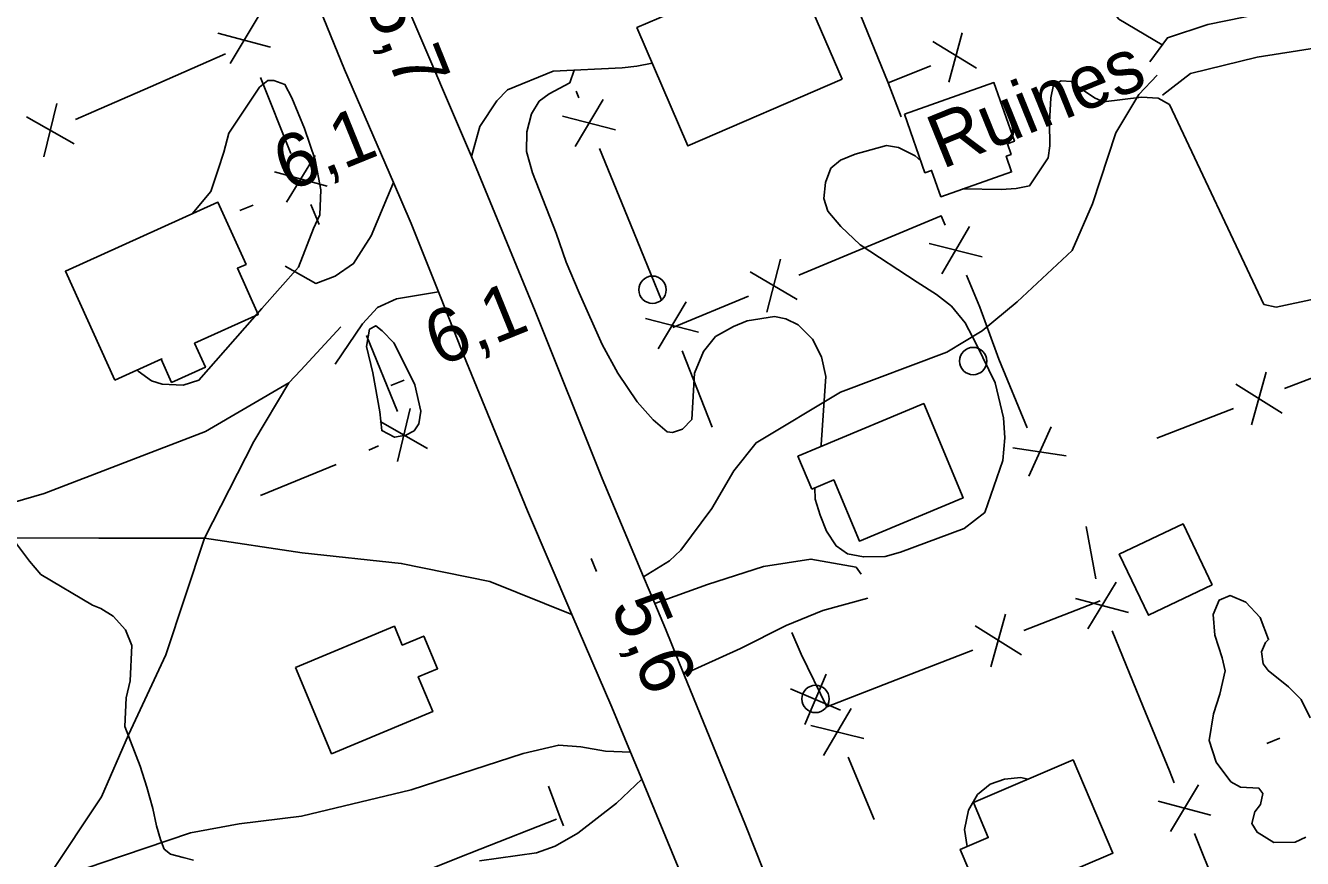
# Model space of a CAD drawing. Extents: x 362852 to 366875, y 5563573 to 5566479.
# Drawn here: x 364246.2 to 364339.6, y 5564846.8 to 5564907.7 of the extents above; entities that cross this region are included whole.
import ezdxf

# ---------------------------------------------------------------- set-up
doc = ezdxf.new("R2010")
doc.units = 0
for name, color, linetype in [('Niveau 19', 7, 'Continuous'), ('Niveau 2', 7, 'Continuous'), ('Niveau 21', 7, 'Continuous'), ('Niveau 22', 7, 'Continuous'), ('Niveau 3', 7, 'Continuous'), ('Niveau 31', 7, 'Continuous'), ('Niveau 36', 7, 'Continuous'), ('Niveau 37', 7, 'Continuous')]:
    doc.layers.add(name, color=color, linetype=linetype)

msp = doc.modelspace()

# ---------------------------------------------------------------- linework, layer by layer
at = {"layer": 'Niveau 19'}
for points in [[(364328.44, 5564905.02), (364329.71, 5564906.79), (364332.68, 5564907.76), (364337.81, 5564908.8), (364341.71, 5564909.46), (364343.64, 5564910.06), (364345.19, 5564910.7), (364347.82, 5564910.97)], [(364350.1, 5564905.67), (364347.86, 5564906.56), (364345.58, 5564906.81), (364342.19, 5564906.29), (364336.28, 5564905.36), (364331.4, 5564904.18), (364329.36, 5564902.6)], [(364278.81, 5564898.11), (364279.42, 5564900.29), (364280.66, 5564902.17), (364281.44, 5564902.99), (364284.78, 5564904.35), (364289.82, 5564904.59), (364290.89, 5564904.72), (364292.03, 5564904.92)], [(364273.09, 5564896.21), (364271.46, 5564892.29), (364270.18, 5564890.27), (364268.83, 5564889.34), (364267.42, 5564888.82), (364265.17, 5564890.08)], [(364268.82, 5564882.92), (364270.84, 5564885.87), (364271.92, 5564887.06), (364273.32, 5564887.7), (364276.38, 5564888.2)], [(364292.21, 5564865.4), (364296.08, 5564866.8), (364300.16, 5564868.1), (364303.64, 5564868.65), (364306.94, 5564868.07), (364307.32, 5564867.54)], [(364294.34, 5564860.23), (364298.49, 5564862.12), (364301.83, 5564863.79), (364304.51, 5564864.89), (364307.8, 5564865.8)], [(364279.4, 5564846.58), (364283.56, 5564847.16), (364284.92, 5564847.66), (364286.59, 5564848.59), (364289.41, 5564850.8), (364291.26, 5564852.56)]]:
    msp.add_lwpolyline(points, dxfattribs=at)
at = {"layer": 'Niveau 2'}
for points in [[(364304.363, 5564876.888), (364304.39, 5564877.02), (364304.62, 5564880.6), (364304.73, 5564882.02), (364304.41, 5564883.44), (364303.76, 5564884.73), (364302.71, 5564885.79), (364301.79, 5564886.23), (364300.97, 5564886.39), (364298.98, 5564886.08), (364297.97, 5564885.66), (364296.65, 5564884.93), (364295.78, 5564883.83), (364295.12, 5564882.25), (364294.93, 5564878.87), (364294.23, 5564878.15), (364293.51, 5564877.92), (364293.13, 5564877.95), (364292.09, 5564878.83), (364290.92, 5564880.16), (364289.51, 5564882.26), (364288.36, 5564884.34), (364286.69, 5564888.14), (364285.73, 5564890.37), (364284.99, 5564892.49), (364283.27, 5564896.9), (364282.83, 5564898.46), (364282.86, 5564899.91), (364283.2, 5564901.23), (364283.76, 5564902.15), (364284.48, 5564902.69), (364286.01, 5564903.5), (364286.323, 5564904.423)], [(364258.376, 5564893.911), (364259.73, 5564895.55), (364260.27, 5564897.14), (364260.68, 5564898.43), (364261.05, 5564899.82), (364263.3, 5564903.18), (364263.91, 5564903.67), (364264.35, 5564903.67), (364265.15, 5564903.37), (364265.67, 5564902.4)], [(364340.52, 5564887.7), (364337.66, 5564887.09), (364336.77, 5564887.28), (364329.86, 5564901.9), (364329.04, 5564902.37), (364327.83, 5564902.44), (364325.04, 5564902.1), (364324.44, 5564902.36), (364323.51, 5564902.97), (364322.7, 5564903.58), (364321.93, 5564903.64), (364321.37, 5564903.34), (364321.19, 5564902.4), (364321.1, 5564900.62), (364321.12, 5564898.88), (364320.98, 5564898.01), (364319.63, 5564895.96), (364318.65, 5564895.75), (364317.56, 5564895.68), (364314.75, 5564895.726)], [(364265.67, 5564902.4), (364266.58, 5564900.16), (364267.38, 5564897.87), (364267.78, 5564895.66), (364267.71, 5564893.83), (364267.25, 5564892.83), (364266.15, 5564890.01), (364263.46, 5564886.98), (364258.86, 5564881.73), (364257.7, 5564881.38), (364256.18, 5564881.44), (364255.39, 5564881.68), (364254.42, 5564882.4), (364254.362, 5564882.487)], [(364311.679, 5564897.776), (364311.27, 5564898.15), (364310.03, 5564898.76), (364309.16, 5564898.9), (364306.86, 5564898.27), (364305.8, 5564897.84), (364305.1, 5564897.24), (364304.71, 5564896.21), (364304.57, 5564895.03), (364304.88, 5564894.1), (364305.83, 5564892.99), (364307.25, 5564891.64), (364311.4, 5564888.92), (364312.83, 5564888.01), (364313.92, 5564887.15), (364314.91, 5564885.93), (364315.74, 5564884.34), (364317.12, 5564881.54), (364317.72, 5564878.99), (364317.81, 5564877.53), (364317.68, 5564875.86), (364316.35, 5564872.07), (364314.84, 5564870.89), (364310.18, 5564869.17), (364309.07, 5564868.84), (364307.47, 5564868.81), (364306.32, 5564869.03), (364305.47, 5564869.61), (364304.78, 5564870.7), (364304.3, 5564871.87), (364303.95, 5564873.04), (364303.918, 5564873.864)], [(364312.474, 5564897.05), (364312.45, 5564897.07), (364312.437, 5564897.082)], [(364273.13, 5564884.46), (364273.75, 5564883.22), (364274.67, 5564881.41), (364275.09, 5564879.47), (364274.96, 5564878.54), (364274.61, 5564878.03), (364273.99, 5564877.71), (364273.18, 5564877.57), (364272.24, 5564878.05), (364272.11, 5564879.43), (364271.59, 5564882.27), (364271.12, 5564884.2), (364271.35, 5564885.47), (364271.8, 5564885.72), (364272.27, 5564885.35), (364273.13, 5564884.46)], [(364258.46, 5564846.63), (364257.7, 5564846.81), (364256.79, 5564847.06), (364256.33, 5564847.44), (364256.05, 5564848.13), (364255.77, 5564849.14), (364255.5, 5564850.4), (364255.06, 5564851.96), (364254.56, 5564853.5), (364253.44, 5564856.4), (364253.53, 5564858.49), (364253.83, 5564859.74), (364253.96, 5564862.34), (364253.5, 5564863.47), (364252.6, 5564864.47), (364251.69, 5564865.03), (364251.09, 5564865.28), (364247.31, 5564867.53), (364246.48, 5564868.5), (364245.29, 5564870.07)], [(364339.84, 5564848.32), (364339.06, 5564847.94), (364337.51, 5564847.93), (364336.28, 5564848.67), (364335.89, 5564849.32), (364336.11, 5564850.15), (364336.52, 5564850.69), (364336.69, 5564851.51), (364336.41, 5564851.89), (364335.07, 5564851.97), (364334.35, 5564852.36), (364333.28, 5564853.79), (364332.76, 5564855.38), (364333.09, 5564857.32), (364333.56, 5564858.76), (364333.93, 5564860.47), (364333.72, 5564861.44), (364333.18, 5564863.09), (364333.07, 5564864.6), (364333.51, 5564865.65), (364334.31, 5564865.98), (364335.44, 5564865.5), (364336.51, 5564864.39), (364337.11, 5564862.76), (364336.88, 5564862.55), (364336.6, 5564861.87), (364336.71, 5564860.98), (364337.09, 5564860.51), (364338.57, 5564859.31), (364339.5, 5564858.39)], [(364339.5, 5564858.39), (364340.17, 5564857.04)], [(364315.072, 5564847.627), (364314.86, 5564848.86), (364315.16, 5564850.29), (364315.81, 5564851.43), (364316.75, 5564852.19), (364317.79, 5564852.55), (364318.98, 5564852.67), (364319.5, 5564852.546)]]:
    msp.add_lwpolyline(points, dxfattribs=at)
at = {"layer": 'Niveau 21'}
for points in [[(364237.7, 5564981.9), (364243.91, 5564966.72), (364248.79, 5564954.88), (364250.43, 5564950.88), (364251.92, 5564947.45), (364255.97, 5564938.12), (364257.03, 5564935.68), (364259.41, 5564929.55), (364262.07, 5564922.73), (364269.51, 5564904.46), (364273.09, 5564896.21), (364274.39, 5564893.19), (364276.38, 5564888.2), (364278.22, 5564883.6), (364282.89, 5564872.18), (364286.15, 5564864.61), (364289.08, 5564857.83), (364290.44, 5564854.53), (364291.26, 5564852.56), (364294.1, 5564845.69)], [(364283.46, 5564886.8), (364278.81, 5564898.11), (364274.22, 5564908.82), (364273.89, 5564909.7), (364269.98, 5564919.8), (364269.89, 5564920.01)], [(364340.72, 5564838.74), (364331.71, 5564834.98), (364324.42, 5564832.06), (364314.78, 5564828.37), (364311.2, 5564828.33), (364308.87, 5564828.75), (364307.12, 5564830.15), (364306.44, 5564831.06), (364304.18, 5564835.86), (364303.28, 5564838.11), (364300.17, 5564845.87), (364298.85, 5564849.19), (364294.34, 5564860.23), (364292.99, 5564863.54), (364292.21, 5564865.4), (364291.38, 5564867.36), (364288.36, 5564874.54), (364283.46, 5564886.8)]]:
    msp.add_lwpolyline(points, dxfattribs=at)
at = {"layer": 'Niveau 22'}
for points in [[(364329.33, 5564906.26), (364326.17, 5564908.14), (364325.07, 5564909.62), (364324.39, 5564911.15), (364324.79, 5564913.31)], [(364291.38, 5564867.36), (364293.3, 5564868.53), (364294.11, 5564869.3), (364296.39, 5564872.35), (364298, 5564875.12), (364299.62, 5564877.16), (364305.81, 5564880.87), (364313.58, 5564883.8), (364316.17, 5564885.36), (364318.73, 5564887.47), (364322.74, 5564891.23), (364324.23, 5564894.64), (364325.94, 5564899.83), (364327.62, 5564902.63), (364328.96, 5564904.06)], [(364216.48, 5564865.47), (364221.25, 5564865.18), (364226.73, 5564865.8), (364235.82, 5564869.21), (364241.69, 5564871.62), (364243.91, 5564872.4), (364247.54, 5564873.46), (364259.34, 5564877.98), (364265.44, 5564881.54), (364266.31, 5564882.46), (364269.25, 5564885.65)], [(364230.89, 5564829.39), (364234.06, 5564831.63), (364240.34, 5564837.62), (364246.58, 5564843.66), (364247.87, 5564845.44), (364251.73, 5564851.25), (364253.71, 5564855.8), (364256.44, 5564861.65), (364259.28, 5564870.17), (364262.88, 5564877.25), (364265.44, 5564881.54)], [(364286.15, 5564864.61), (364280.15, 5564867), (364273.67, 5564868.34), (364266.41, 5564869.1), (364259.28, 5564870.17), (364251.55, 5564870.18), (364245.25, 5564870.21), (364235.82, 5564869.21)], [(364226.37, 5564841.68), (364229.87, 5564841.74), (364231.28, 5564841.94), (364233.66, 5564842.36), (364242.36, 5564844.3), (364247.87, 5564845.44), (364250.34, 5564845.95), (364251.7, 5564846.41), (364258.25, 5564848.63), (364261.81, 5564849.28), (364266.36, 5564849.84), (364274.4, 5564851.76), (364282.59, 5564854.43), (364285.19, 5564855.05), (364286.8, 5564854.91), (364288.61, 5564854.59), (364290.44, 5564854.53)]]:
    msp.add_lwpolyline(points, dxfattribs=at)
at = {"layer": 'Niveau 3'}
for p, q in [((364261.857, 5564894.142), (364262.821, 5564894.533)), ((364272.907, 5564881.342), (364273.871, 5564881.733)), ((364287.556, 5564868.701), (364287.959, 5564867.742)), ((364336.977, 5564855.152), (364337.941, 5564855.543))]:
    msp.add_line(p, q, dxfattribs=at)
at = {"layer": 'Niveau 31'}
for points in [[(364305.91, 5564903.75), (364294.63, 5564898.88), (364290.9, 5564907.53), (364292.52, 5564908.23), (364302.18, 5564912.39), (364305.91, 5564903.75)], [(364252.71, 5564881.74), (364249.1, 5564889.71), (364260.25, 5564894.76), (364262.31, 5564890.21), (364261.68, 5564889.93), (364263.21, 5564886.55), (364258.55, 5564884.44), (364259.34, 5564882.69), (364256.87, 5564881.57), (364256.1, 5564883.28), (364256.16, 5564883.3), (364252.71, 5564881.74)], [(364303.69, 5564873.77), (364302.68, 5564876.18), (364304.32, 5564876.87), (364311.89, 5564880.03), (364314.77, 5564873.13), (364307.18, 5564869.97), (364305.31, 5564874.44), (364303.69, 5564873.77)], [(364332.99, 5564866.77), (364328.32, 5564864.54), (364326.19, 5564869), (364330.86, 5564871.22), (364332.99, 5564866.77)], [(364265.93, 5564860.72), (364273.16, 5564863.74), (364273.74, 5564862.36), (364275.31, 5564863.02), (364276.32, 5564860.63), (364274.91, 5564860.04), (364275.97, 5564857.5), (364268.57, 5564854.41), (364265.93, 5564860.72)], [(364315.52, 5564850.85), (364322.82, 5564853.96), (364325.73, 5564847.14), (364318.36, 5564844), (364317.82, 5564845.27), (364315.83, 5564844.42), (364314.56, 5564847.41), (364316.61, 5564848.28), (364315.52, 5564850.85)]]:
    msp.add_lwpolyline(points, dxfattribs=at)
msp.add_lwpolyline([(364310.47, 5564901.21), (364317.02, 5564903.51), (364318.52, 5564899.22), (364318.01, 5564899.04), (364318.28, 5564898.25), (364317.92, 5564898.12), (364318.32, 5564896.98), (364313.14, 5564895.16), (364312.46, 5564897.09), (364311.98, 5564896.92), (364310.47, 5564901.21)], close=True, dxfattribs=at)
at = {"layer": 'Niveau 36'}
for p, q in [((364303.191, 5564856.549), (364304.743, 5564860.222)), ((364305.804, 5564857.609), (364302.13, 5564859.162))]:
    msp.add_line(p, q, dxfattribs=at)
for centre in [(364292.048, 5564888.358), (364315.502, 5564883.142), (364303.965, 5564858.418)]:
    msp.add_circle(centre, 1, dxfattribs=at)
at = {"layer": 'Niveau 37'}
for p, q in [((364309.29, 5564903.49), (364307.01, 5564909.04)), ((364263.21, 5564908.32), (364261.14, 5564904.9)), ((364264.11, 5564906.1), (364260.24, 5564907.13)), ((364314.706, 5564907.147), (364313.733, 5564903.538)), ((364260.82, 5564905.62), (364255.33, 5564903.21)), ((364312.546, 5564906.51), (364315.737, 5564904.566)), ((364263.36, 5564903.89), (364265.58, 5564898.32)), ((364286.65, 5564902.4), (364286.45, 5564902.88)), ((364247.53, 5564898.08), (364248.46, 5564901.97)), ((364286.38, 5564898.83), (364288.43, 5564902.27)), ((364249.73, 5564899.03), (364246.26, 5564901.01)), ((364285.47, 5564901.05), (364289.34, 5564900.05)), ((364267.36, 5564898.17), (364265.28, 5564894.75)), ((364290.44, 5564893.15), (364288.16, 5564898.7)), ((364268.25, 5564895.94), (364264.39, 5564896.98)), ((364267.06, 5564894.6), (364267.65, 5564893.13)), ((364292.71, 5564887.6), (364290.44, 5564893.15)), ((364315.23, 5564892.98), (364313.22, 5564889.52)), ((364302.76, 5564889.43), (364308.3, 5564891.74)), ((364316.17, 5564890.77), (364312.29, 5564891.73)), ((364301.41, 5564890.6), (364300.42, 5564886.72)), ((364299.19, 5564889.67), (364302.64, 5564887.64)), ((364293.53, 5564885.59), (364299.07, 5564887.89)), ((364292.45, 5564884.03), (364294.5, 5564887.46)), ((364291.54, 5564886.25), (364295.41, 5564885.24)), ((364271.12, 5564885.02), (364273.38, 5564879.46)), ((364296.42, 5564878.31), (364294.21, 5564883.89)), ((364336.94, 5564882.32), (364335.87, 5564878.47)), ((364334.71, 5564881.45), (364338.1, 5564879.33)), ((364273.38, 5564875.78), (364274.32, 5564879.67)), ((364328.95, 5564877.5), (364334.54, 5564879.67)), ((364275.59, 5564876.74), (364272.12, 5564878.72)), ((364321.214, 5564878.316), (364319.576, 5564874.719)), ((364272.01, 5564876.93), (364271.29, 5564876.62)), ((364322.317, 5564876.217), (364318.406, 5564876.782)), ((364268.91, 5564875.58), (364263.36, 5564873.31)), ((364324.49, 5564867.2), (364323.77, 5564871.03)), ((364323.9, 5564863.54), (364325.96, 5564866.97)), ((364324.79, 5564865.59), (364319.2, 5564863.42)), ((364323, 5564865.76), (364326.87, 5564864.74)), ((364316.79, 5564860.78), (364317.87, 5564864.63)), ((364319.03, 5564861.65), (364315.64, 5564863.76)), ((364327.95, 5564857.85), (364325.68, 5564863.4)), ((364315.47, 5564861.98), (364309.87, 5564859.81)), ((364309.87, 5564859.81), (364304.8, 5564857.84)), ((364306.58, 5564857.73), (364304.56, 5564854.28)), ((364307.51, 5564855.52), (364303.63, 5564856.49)), ((364306.35, 5564854.16), (364308.26, 5564849.61)), ((364329.93, 5564848.72), (364332, 5564852.14)), ((364329.03, 5564850.95), (364332.9, 5564849.91)), ((364279.44, 5564847.43), (364285.02, 5564849.63)), ((364333.94, 5564843.01), (364331.7, 5564848.58))]:
    msp.add_line(p, q, dxfattribs=at)
for points in [[(364310.23, 5564901.01), (364309.29, 5564903.49), (364312.4, 5564904.73)], [(364255.33, 5564903.21), (364251.17, 5564901.39), (364249.83, 5564900.81)], [(364308.3, 5564891.74), (364313.17, 5564893.76), (364313.45, 5564893.09)], [(364315.01, 5564889.41), (364316, 5564887.08), (364317.18, 5564883.81)], [(364317.18, 5564883.81), (364317.37, 5564883.28), (364319.46, 5564878.26)], [(364338.27, 5564881.12), (364340.46, 5564881.97), (364343.87, 5564883.29)], [(364302.23, 5564863.27), (364302.93, 5564861.69), (364304.8, 5564857.85)], [(364330.21, 5564852.29), (364329.86, 5564853.17), (364327.95, 5564857.85)], [(364284.43, 5564852.05), (364285.3, 5564849.74), (364285.54, 5564849.15)], [(364273.87, 5564845.2), (364277.71, 5564846.75), (364279.44, 5564847.43)]]:
    msp.add_lwpolyline(points, dxfattribs=at)

# ---------------------------------------------------------------- texts
at = {"layer": 'Niveau 3'}
for s, rotation, p in [('5,7  ', 291.9699, (364270.98, 5564909.32)), ('6,1  ', 22.09, (364265.37, 5564895.5)), ('6,1  ', 22.09, (364276.42, 5564882.7)), ('5,6  ', 292.78577, (364288.95, 5564865.2))]:
    msp.add_text(s, height=3.93, rotation=rotation, dxfattribs=at).set_placement(p)
at = {"layer": 'Niveau 31'}
msp.add_text('Ruines', height=3.93, rotation=22.09, dxfattribs=at).set_placement((364313.23, 5564897.16))

doc.saveas('drawing.dxf')
